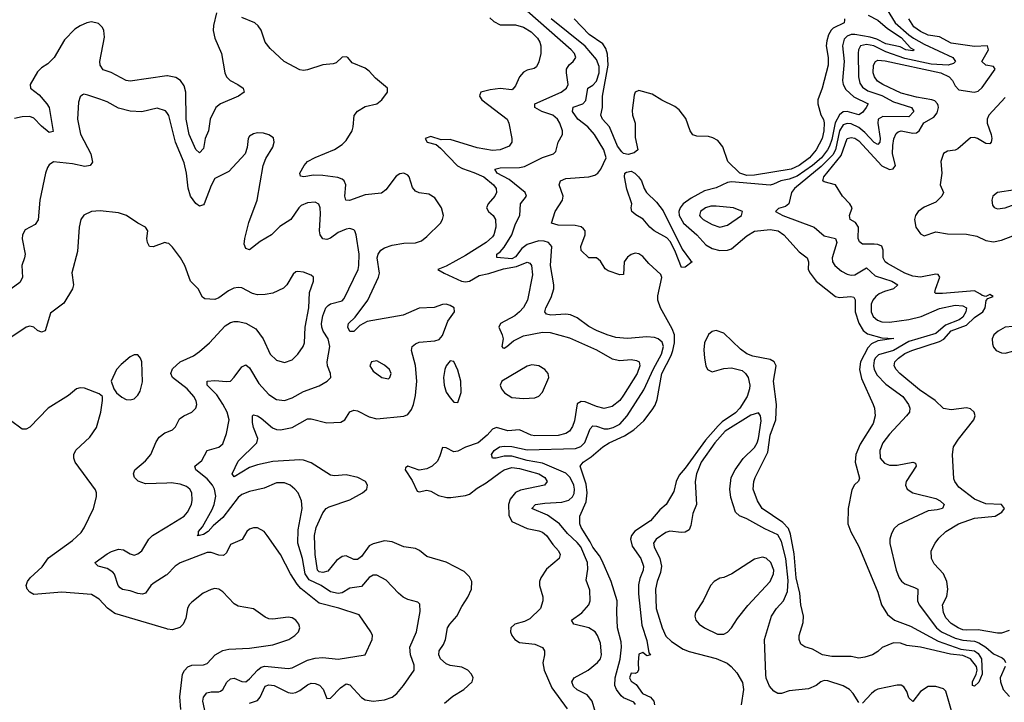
# Model space of a CAD drawing. Header units: inches. Extents: x 1694797 to 1849917, y 907313 to 1017959.
# Tile 501 of 656: x 1789237 to 1794345, y 985444 to 988986. Entities that reach past the tile are written whole.
import ezdxf

# ---------------------------------------------------------------- set-up
doc = ezdxf.new("R2010")
doc.units = ezdxf.units.IN
doc.header["$MEASUREMENT"] = 0
doc.layers.add('B7988', color=7, linetype='Continuous')
doc.layers.add('B7998', color=7, linetype='Continuous')

msp = doc.modelspace()

# ---------------------------------------------------------------- linework, layer by layer
at = {"layer": 'B7988', "color": 5}
for points, elevation in [([(1790000, 988694.9), (1789810, 988666.8), (1789790, 988670.6), (1789711.5, 988711.5), (1789670, 988726.3), (1789654.6, 988750), (1789653.3, 988770), (1789676.1, 988896.1), (1789674, 988930), (1789666.5, 988946.5), (1789645.9, 988965.9), (1789610, 988975), (1789584.4, 988970), (1789550, 988955), (1789523.7, 988936.3), (1789470, 988880.9), (1789415.2, 988790), (1789382.2, 988757.8), (1789350, 988737.2), (1789330, 988715.6), (1789290.8, 988650), (1789292.3, 988630), (1789337.1, 988597.1), (1789378, 988550), (1789389.6, 988530), (1789410, 988405.2), (1789390, 988401.4), (1789350, 988433), (1789310, 988475.9), (1789290, 988484), (1789250, 988482.5), (1789210, 988473.3)], 620), ([(1790000, 988503.9), (1789993.4, 988513.4), (1789950, 988526.4), (1789870, 988507.6), (1789810, 988511.4), (1789750, 988527.2), (1789690, 988559.3), (1789653.3, 988573.3), (1789590, 988594.8), (1789570, 988599.6), (1789562.9, 988597.1), (1789550, 988585.2), (1789542, 988558), (1789536.9, 988470), (1789551.8, 988391.8), (1789606.4, 988290), (1789613.8, 988246.2), (1789602, 988230), (1789575, 988224.9), (1789510, 988237.4), (1789412.2, 988247.8), (1789390, 988232.7), (1789381.1, 988218.9), (1789370, 988189), (1789340.9, 988050), (1789332.9, 987947.1), (1789316.3, 987923.7), (1789265.2, 987894.8), (1789252.1, 987870), (1789250.2, 987849.8), (1789264.6, 987770), (1789262.4, 987750), (1789247.2, 987710), (1789252.2, 987647.8), (1789238.2, 987621.8), (1789193, 987590)], 640), ([(1790000, 987827.2), (1789990, 987829.2), (1789930, 987807), (1789910, 987809.3), (1789899.3, 987830), (1789896, 987850), (1789902, 987890), (1789889.4, 987909.4), (1789850, 987929.5), (1789790.7, 987970.7), (1789750, 987984.7), (1789654.5, 987994.5), (1789610, 987991.2), (1789570, 987971.6), (1789554.9, 987950), (1789544.9, 987910), (1789536.7, 987783.3), (1789507.1, 987672.9), (1789515.5, 987610), (1789511.3, 987590), (1789465.1, 987514.9), (1789397, 987463), (1789368.3, 987371.7), (1789350, 987365.1), (1789330, 987373.6), (1789310, 987391.1), (1789290, 987395.1), (1789270, 987391.2), (1789170, 987323.1)], 660), ([(1790000, 985824.9), (1789730, 985905.3), (1789691.7, 985931.7), (1789650, 985978.2), (1789610, 986003.7), (1789454.9, 986014.9), (1789310, 986003.5), (1789290, 986014.8), (1789275.6, 986030), (1789269.8, 986050), (1789277.2, 986070), (1789291.9, 986090), (1789354.1, 986145.9), (1789386, 986194), (1789510, 986284), (1789555.5, 986324.5), (1789571.4, 986348.6), (1789620.4, 986450), (1789635.6, 986510), (1789635.6, 986530), (1789630, 986546), (1789525.1, 986690), (1789517.6, 986710), (1789517.6, 986730), (1789527.3, 986752.7), (1789600.5, 986819.5), (1789635.4, 986870), (1789658.7, 986950), (1789667.3, 987010), (1789666, 987030), (1789650, 987043.7), (1789573.7, 987073.7), (1789550, 987075.8), (1789531, 987070), (1789490, 987035.6), (1789384, 986970), (1789290, 986872.3), (1789270, 986860.9), (1789250, 986860.9), (1789190, 986906.6)], 680), ([(1790000, 986581.5), (1789890, 986578), (1789852.1, 986592.1), (1789832.8, 986610), (1789827.8, 986630), (1789835.1, 986650), (1789890, 986697.3), (1789917.6, 986730), (1789944.5, 986795.5), (1789960, 986820), (1789990, 986842.4), (1790000, 986846.4)], 660), ([(1790000, 986105.8), (1789997.1, 986102.9), (1789930, 986061), (1789917.5, 986050), (1789890.1, 986009.9), (1789874.5, 986005.5), (1789850, 986008.1), (1789810, 986022.4), (1789770, 986029.8), (1789757.6, 986037.6), (1789747.4, 986050), (1789728.9, 986108.9), (1789719.4, 986119.4), (1789690, 986137.8), (1789644, 986150), (1789630, 986164), (1789628, 986170), (1789690, 986214.2), (1789713, 986227), (1789750, 986238.8), (1789775.2, 986235.2), (1789810, 986214), (1789830, 986207.2), (1789850, 986213.8), (1789870, 986230.3), (1789907.1, 986290), (1789926, 986310), (1790000, 986354.9)], 660)]:
    msp.add_lwpolyline(points, dxfattribs=dict(at, elevation=elevation))
at = {"layer": 'B7988', "color": 5, "elevation": 680}
msp.add_lwpolyline([(1789850, 987247.3), (1789830, 987246.3), (1789810, 987236), (1789762.5, 987197.4), (1789739.6, 987170), (1789710.7, 987110), (1789724.7, 987070), (1789738.8, 987050), (1789766.7, 987026.7), (1789790, 987015.5), (1789810, 987012.7), (1789830, 987019.3), (1789850, 987038), (1789861.6, 987058.4), (1789873.4, 987106.6), (1789870.8, 987210.8), (1789864.2, 987230)], close=True, dxfattribs=at)
at = {"layer": 'B7998', "color": 5}
for points, elevation in [([(1790257.4, 989022.6), (1790243.1, 988956.9), (1790241.5, 988930), (1790249.5, 988890), (1790283.6, 988810), (1790301, 988710), (1790309.3, 988690), (1790328.1, 988670), (1790368.8, 988650), (1790395.8, 988630), (1790400.9, 988610), (1790372.7, 988590), (1790279, 988550), (1790254, 988530), (1790225.5, 988470), (1790216.2, 988410), (1790199.5, 988370), (1790190, 988317), (1790170, 988295.6), (1790150, 988312.3), (1790117, 988390), (1790099.9, 988470), (1790099.6, 988610), (1790090, 988643.1), (1790070.5, 988670.5), (1790046.2, 988686.2), (1790004.4, 988695.6), (1790000, 988694.9)], 620), ([(1792224.9, 985390), (1792207.1, 985450), (1792181.8, 985481.8), (1792130, 985508.1), (1792110, 985525.5), (1792101.3, 985550), (1792113.3, 985570), (1792186.2, 985610), (1792234.2, 985650), (1792250.5, 985670), (1792255.6, 985690), (1792249.9, 985750), (1792235.6, 985790), (1792222.2, 985810), (1792190, 985830.5), (1792112, 985850), (1792100.5, 985870), (1792152.6, 985907.4), (1792189.8, 985950), (1792197.3, 985970), (1792195.1, 986024.9), (1792176.7, 986076.7), (1792185.3, 986134.7), (1792182.3, 986170), (1792147.7, 986250), (1792130, 986272.6), (1792079.4, 986319.4), (1792037.3, 986370), (1791975.6, 986415.6), (1791894.3, 986450), (1791912.3, 986470), (1791962.3, 986477.7), (1792050, 986481.5), (1792086.7, 986493.3), (1792105.2, 986510), (1792113.4, 986526.6), (1792116.2, 986550), (1792112.6, 986570), (1792092.6, 986610), (1792070, 986633.6), (1791950, 986684.1), (1791870, 986699.1), (1791790, 986721.4), (1791750, 986720.3), (1791709.8, 986709.8), (1791690, 986709.8), (1791684, 986730), (1791698.4, 986750), (1791726.4, 986770), (1791750, 986773.2), (1791790, 986771), (1791870, 986753.6), (1792119.8, 986760.2), (1792148.2, 986771.8), (1792168.5, 986791.5), (1792196.9, 986863.1), (1792210, 986878.4), (1792230, 986876.4), (1792270, 986862.4), (1792290, 986862.6), (1792316.8, 986870), (1792350, 986887.4), (1792388.1, 986930), (1792475.5, 987064.5), (1792525.4, 987174.6), (1792567.1, 987250), (1792576.6, 987290), (1792570, 987313), (1792550, 987329.2), (1792530, 987337.6), (1792490, 987339.5), (1792390, 987331.2), (1792330, 987337.4), (1792284.2, 987350), (1792230, 987372.4), (1792190, 987394), (1792130, 987438.3), (1792095.3, 987455.3), (1792070, 987457.9), (1791992.3, 987452.3), (1791970, 987458.4), (1791962, 987470), (1791966.8, 987490), (1791994.7, 987545.3), (1792008, 987590), (1792008.5, 987610), (1791991.1, 987710), (1791997.3, 987810), (1791981, 987830), (1791957.2, 987837.2), (1791930, 987838.1), (1791870, 987820.1), (1791841.3, 987798.7), (1791810, 987755.3), (1791790, 987745.7), (1791712.1, 987752.1), (1791712.2, 987770), (1791730, 987781.8), (1791750, 987806), (1791789.9, 987870), (1791810, 987926.2), (1791831.9, 987970), (1791835.5, 988030), (1791865.7, 988070), (1791859.1, 988090), (1791776.8, 988156.8), (1791714.6, 988190), (1791702, 988210), (1791730, 988218), (1791830, 988219.3), (1791855.8, 988224.2), (1791950, 988271.9), (1792006.6, 988290), (1792018, 988302), (1792031.1, 988350), (1792052.4, 988390), (1792052.9, 988410), (1792039.1, 988450), (1792027.1, 988470), (1792003.5, 988490), (1791946.6, 988510), (1791909.8, 988530), (1791909.8, 988550), (1792046.2, 988610), (1792074.5, 988630), (1792082.1, 988650), (1792073.3, 988710), (1792074.5, 988730), (1792087.2, 988752.8), (1792108.6, 988770), (1792122.2, 988790), (1792115.8, 988810), (1792097.7, 988830), (1791870, 989031.2)], 560), ([(1793737.4, 989037.4), (1793779.3, 988970), (1793850, 988908), (1793874, 988890), (1793930, 988860), (1794078.2, 988790), (1794091.6, 988770), (1794081.3, 988758.7), (1794054, 988750), (1793965.3, 988754.7), (1793830, 988785.3), (1793730, 988819.6), (1793668.9, 988851.1), (1793630, 988857.7), (1793599, 988850), (1793589.4, 988830.6), (1793587.8, 988812.2), (1793588.1, 988690), (1793596.4, 988656.4), (1793610, 988635.6), (1793637.3, 988617.3), (1793710, 988592.9), (1793770, 988559.5), (1793863.6, 988530), (1793876.3, 988510), (1793850, 988482.1), (1793715.8, 988484.2), (1793691.4, 988470), (1793689, 988450), (1793701, 988370), (1793699.3, 988350), (1793690, 988338), (1793670, 988349.1), (1793621.6, 988401.6), (1793590, 988426.9), (1793550, 988446.1), (1793530, 988448.3), (1793510, 988440.1), (1793490, 988408.8), (1793469.2, 988310.8), (1793455.5, 988284.5), (1793395.3, 988224.7), (1793257.2, 988110), (1793242, 988090), (1793227, 988030), (1793210, 988017.2), (1793174, 988006), (1793159.1, 987990), (1793196.5, 987970), (1793358.6, 987910), (1793410, 987865.1), (1793470.2, 987850), (1793476.6, 987830), (1793453.1, 987750), (1793454, 987730), (1793465.5, 987710), (1793501.4, 987681.4), (1793530, 987666), (1793550, 987661.1), (1793570, 987662.5), (1793630, 987698.6), (1793676.2, 987656.2), (1793761.8, 987630), (1793793.2, 987610), (1793770.3, 987590), (1793723.6, 987576.4), (1793696.7, 987563.3), (1793678.5, 987550), (1793662.6, 987530), (1793654.6, 987510), (1793654.9, 987470), (1793665.8, 987445.8), (1793687.2, 987427.2), (1793710, 987419), (1793750, 987415.8), (1793850, 987431.1), (1793913.6, 987446.4), (1794010, 987487.4), (1794090, 987503.9), (1794130, 987501), (1794148.6, 987490), (1794146.5, 987470), (1794130, 987442.9), (1794111.5, 987428.5), (1794039.5, 987400.5), (1793990, 987357), (1793850, 987316.9), (1793770, 987269.1), (1793692.5, 987247.5), (1793675, 987230), (1793670, 987217.2), (1793666.9, 987190), (1793670, 987172.7), (1793683.9, 987143.9), (1793730, 987095), (1793818.4, 987030), (1793848.6, 986990), (1793855.8, 986970), (1793852.7, 986950), (1793837.5, 986930), (1793750, 986835.6), (1793714.4, 986790), (1793699.5, 986750), (1793701.5, 986710), (1793724.6, 986684.6), (1793750, 986674.3), (1793790, 986674.2), (1793870, 986690.2), (1793884.1, 986684.1), (1793888.7, 986670), (1793835.9, 986590), (1793832.3, 986570), (1793842, 986550), (1793871.4, 986531.4), (1793990, 986501.4), (1794012.8, 986490), (1794033.7, 986470), (1794025.5, 986450), (1793997.7, 986442.3), (1793950, 986437.4), (1793795.4, 986364.6), (1793774.5, 986345.5), (1793759.5, 986320.5), (1793751.3, 986290), (1793751.4, 986268.6), (1793785, 986130), (1793800.5, 986090), (1793812.5, 986072.5), (1793830, 986058.3), (1793880.3, 986040.3), (1793896.5, 986030), (1793895.8, 985970), (1793903.4, 985950), (1793993.1, 985830), (1794018.8, 985810), (1794090, 985776), (1794130, 985766.2), (1794190, 985760.5), (1794212.5, 985752.5), (1794249.4, 985729.4), (1794290, 985694.9), (1794334.5, 985674.5), (1794345.3, 985665.3), (1794351.9, 985650)], 560), ([(1791440.3, 985439.7), (1791484, 985476), (1791540.5, 985510), (1791585.1, 985550), (1791589.6, 985570), (1791580.7, 985590), (1791561.6, 985610), (1791530, 985626.8), (1791470, 985635.3), (1791450, 985644), (1791420.8, 985670), (1791411.3, 985690), (1791413.2, 985710), (1791436.4, 985743.6), (1791446.3, 985770), (1791456.7, 985830), (1791468.5, 985850), (1791505.6, 985890), (1791530, 985941.7), (1791562.2, 985990), (1791581.2, 986030), (1791582, 986070), (1791570, 986095.1), (1791543.3, 986123.3), (1791450, 986171.1), (1791350, 986200.4), (1791311.7, 986231.8), (1791290, 986241.8), (1791230, 986250.8), (1791170, 986275.6), (1791130, 986281.2), (1791070, 986266.5), (1791050, 986256.5), (1791010, 986200.8), (1790990, 986184.9), (1790970, 986185), (1790930, 986204.2), (1790910, 986200.5), (1790880.1, 986179.9), (1790835.3, 986124.7), (1790810, 986117.2), (1790790, 986120.7), (1790781.2, 986130), (1790770.3, 986210), (1790766.3, 986310), (1790775.3, 986350), (1790810, 986427.6), (1790827.7, 986450), (1790841.7, 986458.3), (1790950, 986495.1), (1791016.1, 986530), (1791037.1, 986550), (1791041.6, 986570), (1791030.8, 986590), (1790991.2, 986610), (1790930, 986623.4), (1790870, 986618.8), (1790850, 986622.7), (1790750, 986686.2), (1790710, 986700.8), (1790690, 986702.7), (1790550, 986692.9), (1790470, 986675.7), (1790430, 986662.3), (1790350, 986613.6), (1790339.7, 986630), (1790370, 986695.9), (1790467.6, 986790), (1790472.8, 986812.8), (1790449.9, 986869.9), (1790444.6, 986895.4), (1790444, 986930), (1790450, 986935.6), (1790470, 986930.8), (1790490, 986917.7), (1790547.7, 986867.7), (1790570, 986859.3), (1790590, 986857.5), (1790650, 986870.1), (1790730, 986914.4), (1790750, 986914.4), (1790830, 986894.4), (1790903, 986897), (1790923.1, 986910), (1790950, 986950.3), (1790970, 986959.6), (1790990, 986956.9), (1791050, 986925.3), (1791090, 986915.1), (1791230, 986928.8), (1791250, 986936.9), (1791270, 986962.6), (1791279.3, 986990), (1791290, 987036.3), (1791298.1, 987110), (1791291, 987191), (1791268.9, 987270), (1791272.6, 987290), (1791290, 987304.4), (1791310, 987313), (1791390, 987320.3), (1791413.6, 987326.4), (1791430, 987346.8), (1791457.6, 987422.4), (1791492.4, 987470), (1791490.8, 987490), (1791470, 987503.2), (1791450, 987509.8), (1791430, 987508.9), (1791387.3, 987492.7), (1791310, 987489), (1791226.6, 987453.4), (1791040.5, 987419.5), (1791001, 987399), (1790970, 987368.1), (1790950, 987367.4), (1790939.8, 987390), (1790942.8, 987410), (1790977, 987443), (1791043.7, 987530), (1791098.5, 987650), (1791103.1, 987670), (1791091.5, 987750), (1791096.1, 987770), (1791109.9, 987790.1), (1791130, 987802.4), (1791170, 987815.7), (1791230, 987825.9), (1791290, 987828.3), (1791320.9, 987839.1), (1791350, 987860.2), (1791420.3, 987930), (1791431.3, 987950), (1791435.2, 987970), (1791426.2, 988010), (1791390, 988062), (1791360.5, 988080.5), (1791310, 988087), (1791290, 988096.1), (1791275.6, 988115.6), (1791257.6, 988170), (1791250, 988179.7), (1791230, 988189.7), (1791210, 988187.1), (1791190, 988173.5), (1791136.4, 988103.6), (1791113.4, 988086.6), (1791030, 988077.6), (1790948.1, 988048.1), (1790928.7, 988050), (1790923.4, 988070), (1790928.3, 988130), (1790920.8, 988150), (1790910, 988158.6), (1790887.1, 988167.1), (1790810, 988178.1), (1790761.5, 988178.5), (1790711.1, 988171.1), (1790694.5, 988174.5), (1790691.2, 988190), (1790713.5, 988230), (1790730.8, 988250), (1790770, 988271.9), (1790870, 988312.6), (1790910, 988339.1), (1790930, 988359.8), (1790961.7, 988410), (1790967.4, 988430), (1790971.6, 988488.4), (1790989.3, 988510.7), (1791030, 988535.5), (1791090, 988550.4), (1791115.1, 988570), (1791146, 988610), (1791146, 988630), (1791082.4, 988682.4), (1791050, 988719.5), (1791030, 988735.1), (1790962.7, 988762.7), (1790939, 988790), (1790930, 988794), (1790910, 988791.6), (1790878, 988762), (1790862.8, 988757.2), (1790810, 988751.8), (1790730, 988726.2), (1790710, 988723.2), (1790690, 988726.6), (1790608.9, 988770), (1790536.1, 988836.1), (1790509.9, 988870), (1790490, 988931.2), (1790474.6, 988954.6), (1790457.7, 988970), (1790390, 988997.4)], 620), ([(1791675.9, 988995.9), (1791696.1, 988976.1), (1791730, 988959.1), (1791810, 988958.8), (1791850, 988946.8), (1791890, 988923.2), (1791924.1, 988890), (1791935.4, 988870), (1791941.5, 988850), (1791940.9, 988810), (1791930, 988766.8), (1791917.8, 988742.2), (1791906.6, 988733.4), (1791870, 988724.7), (1791850, 988714), (1791830.4, 988689.6), (1791810, 988643.1), (1791794.8, 988625.2), (1791790, 988622.4), (1791730, 988628.3), (1791677.3, 988622.7), (1791629.4, 988610), (1791623.5, 988596.5), (1791622.4, 988590), (1791635.1, 988570), (1791765.4, 988470), (1791774.7, 988450), (1791790.8, 988370), (1791790.8, 988350), (1791776, 988330), (1791730, 988311.3), (1791690, 988307.6), (1791610, 988321.6), (1791470, 988363.9), (1791422.8, 988362.8), (1791370, 988380.6), (1791341.1, 988370), (1791351.8, 988350), (1791397.7, 988337.7), (1791419.9, 988319.9), (1791508.1, 988228.1), (1791533.9, 988213.9), (1791593.7, 988193.7), (1791644.9, 988170), (1791695.5, 988130), (1791709.2, 988110), (1791710.6, 988090), (1791701.8, 988070), (1791667.7, 988030), (1791659, 988010), (1791668.9, 987990), (1791692.7, 987970), (1791706, 987950), (1791707.3, 987910), (1791697.1, 987870), (1791690, 987859.3), (1791656.5, 987830), (1791550, 987761.8), (1791450, 987706.8), (1791405.6, 987690), (1791439.1, 987670), (1791529.9, 987630), (1791550, 987625.5), (1791570, 987629.2), (1791621, 987659), (1791671.1, 987668.9), (1791746.7, 987693.3), (1791814.7, 987705.3), (1791870, 987727.9), (1791882.9, 987722.9), (1791893.1, 987710), (1791898.3, 987661.7), (1791870.9, 987530), (1791850, 987491.8), (1791830.5, 987469.5), (1791805, 987450), (1791731.3, 987410), (1791722, 987390), (1791740.7, 987350), (1791744.5, 987330), (1791737.7, 987290), (1791744, 987284), (1791750, 987282), (1791764.2, 987290), (1791799.7, 987320.2), (1791850, 987345.9), (1791950, 987363.9), (1791990, 987363.2), (1792090, 987335.4), (1792230, 987272.2), (1792310, 987225.8), (1792350, 987217.9), (1792410, 987222.1), (1792437.8, 987217.8), (1792450.8, 987210), (1792455, 987190), (1792440.4, 987150), (1792370, 987037.1), (1792350, 987009.5), (1792310, 986978.2), (1792270, 986968), (1792230, 986978), (1792170, 987002.7), (1792150, 987005.4), (1792130, 986992.7), (1792115.2, 986904.8), (1792105.6, 986874.4), (1792089, 986851), (1792070, 986839.5), (1792030, 986828), (1791910, 986825.9), (1791890, 986830.1), (1791830, 986857.5), (1791770, 986852.8), (1791710, 986869), (1791690, 986861.7), (1791662.6, 986830), (1791615.8, 986790), (1791550, 986767.1), (1791510, 986746.4), (1791490, 986743), (1791450, 986763.8), (1791430, 986766), (1791417.4, 986722.6), (1791404.3, 986695.7), (1791376.8, 986670), (1791350, 986654.8), (1791310, 986648.9), (1791250, 986669), (1791238.9, 986661.1), (1791237.3, 986650), (1791274, 986594), (1791298.6, 986538.6), (1791310, 986536.1), (1791350, 986544.5), (1791370, 986538.7), (1791410, 986516.4), (1791453.3, 986506.7), (1791474.3, 986505.7), (1791550, 986516.3), (1791570, 986524.1), (1791610, 986554.8), (1791657.7, 986582.3), (1791730, 986637.1), (1791751.3, 986650), (1791790, 986662.5), (1791830, 986657.6), (1791929.7, 986630), (1791960.8, 986610), (1791974.2, 986590), (1791959.6, 986570), (1791835.1, 986544.9), (1791810, 986533.1), (1791781.8, 986498.2), (1791772.4, 986470), (1791775.5, 986415.5), (1791790, 986382.4), (1791870, 986345.5), (1791930, 986334.3), (1791950, 986326), (1791970.6, 986310), (1792003.2, 986263.2), (1792033.1, 986230), (1792041, 986210), (1792035.4, 986190), (1791970, 986133.8), (1791940.3, 986090), (1791934.2, 986070), (1791934.2, 986050), (1791951.5, 985991.5), (1791951.8, 985970), (1791939.8, 985930), (1791884, 985876), (1791856.6, 985863.4), (1791805.4, 985850), (1791785.5, 985830), (1791784, 985810), (1791790.8, 985790), (1791805.6, 985770), (1791830, 985753.8), (1791910, 985745.5), (1791948.7, 985728.7), (1791959.7, 985710), (1791960.4, 985690), (1791951.7, 985648.3), (1791957.7, 985610), (1791998.2, 985518.2), (1792076.9, 985410)], 580), ([(1792431.9, 985431.9), (1792423.8, 985443.8), (1792370, 985466), (1792357, 985477), (1792332.8, 985510), (1792324.2, 985530), (1792325.6, 985570), (1792353.1, 985666.9), (1792358.8, 985730), (1792357, 985757), (1792339.2, 985830), (1792334.6, 985910), (1792337.3, 985970), (1792305.3, 986070), (1792258.6, 986178.6), (1792244.6, 986204.6), (1792210, 986249.1), (1792197.1, 986277.1), (1792149.2, 986350), (1792142.5, 986370), (1792143.1, 986410), (1792175.4, 986484.6), (1792181.6, 986530), (1792175.6, 986575.6), (1792144.2, 986670), (1792160.4, 986690), (1792201.8, 986718.2), (1792262.6, 986770), (1792295.1, 986790), (1792374.3, 986825.7), (1792422.4, 986857.6), (1792475, 986905), (1792518.9, 986961.1), (1792534.1, 986985.9), (1792544.6, 987015.4), (1792567.8, 987150), (1792616.7, 987243.3), (1792626.2, 987270), (1792634.8, 987310), (1792634.5, 987350), (1792622.6, 987382.6), (1792562.2, 987490), (1792547.8, 987530), (1792547.3, 987552.7), (1792568.1, 987648.1), (1792563.9, 987663.9), (1792501.4, 987721.4), (1792470, 987758), (1792450, 987770.9), (1792430, 987773.8), (1792410, 987767.4), (1792390, 987754), (1792373.8, 987730), (1792370, 987664), (1792350, 987662), (1792290, 987682.7), (1792274.1, 987694.1), (1792250, 987732.3), (1792230, 987749.6), (1792190, 987749.6), (1792150, 987787.8), (1792148.9, 987810), (1792170.8, 987870), (1792170.8, 987890), (1792161.4, 987901.4), (1792150.4, 987910.4), (1792118.6, 987918.6), (1792030, 987920.2), (1791995.6, 987930), (1792015.7, 987990), (1792052.7, 988050), (1792056.2, 988070), (1792036.4, 988130), (1792042, 988150), (1792070, 988162), (1792190, 988170.1), (1792220.4, 988179.6), (1792237.3, 988190), (1792252.2, 988210), (1792280.4, 988270), (1792267.3, 988310), (1792219.9, 988390), (1792185, 988430), (1792133.5, 988470), (1792105.5, 988510), (1792108.1, 988531.9), (1792158.5, 988550), (1792174, 988566), (1792184.5, 988630), (1792210, 988646.1), (1792230, 988666.7), (1792243, 988710), (1792244, 988744), (1792230, 988779.3), (1792170, 988848.1), (1791995.1, 988990)], 540), ([(1793515.6, 988990), (1793515.6, 988984.4), (1793514, 988970), (1793458.2, 988941.8), (1793447.7, 988932.3), (1793433, 988907), (1793424, 988876), (1793421.7, 988850), (1793432, 988790), (1793431.6, 988750), (1793400.3, 988630), (1793378.7, 988570), (1793378.7, 988550), (1793393.1, 988493.1), (1793407.9, 988467.9), (1793411.2, 988451.2), (1793409.5, 988410), (1793399.9, 988370), (1793369.1, 988310), (1793335.5, 988270), (1793280.4, 988230), (1793239.7, 988210), (1793050, 988178.5), (1793010, 988178.3), (1792972.9, 988190), (1792911.6, 988250), (1792885.6, 988325.6), (1792858.7, 988358.7), (1792833.3, 988373.4), (1792810, 988380.4), (1792750, 988382.3), (1792730, 988388.5), (1792716, 988410), (1792693.6, 988473.6), (1792658.9, 988518.9), (1792636.4, 988536.4), (1792568.1, 988568.1), (1792519.1, 988599.1), (1792450, 988619.6), (1792430.4, 988609.6), (1792424.8, 988595.2), (1792414.4, 988514.4), (1792416.3, 988490), (1792430.6, 988450), (1792430, 988374), (1792443.2, 988310), (1792424.8, 988295.2), (1792393.6, 988286.4), (1792370, 988291.9), (1792360.3, 988300.3), (1792338.5, 988330), (1792297.1, 988430), (1792261.2, 988470), (1792251.6, 988490), (1792261.2, 988530), (1792260.7, 988590), (1792289.5, 988750), (1792287.1, 988807.1), (1792277.5, 988837.5), (1792261.7, 988861.7), (1792192.2, 988910), (1792113.3, 988990)], 520), ([(1793638.6, 989010), (1793690, 988983.8), (1793739.8, 988939.8), (1793810, 988893.5), (1793859.5, 988839.5), (1793877.5, 988830), (1793870, 988824.3), (1793834, 988830), (1793805.2, 988845.2), (1793730, 988861.2), (1793684.7, 988884.7), (1793650, 988895.8), (1793570, 988910), (1793550, 988909.3), (1793530, 988901.3), (1793514.5, 988885.5), (1793506.6, 988850), (1793515, 988770), (1793505.5, 988670), (1793508.9, 988650), (1793523.8, 988623.8), (1793565.4, 988585.4), (1793638.3, 988550), (1793629.4, 988530), (1793610, 988505.3), (1793590, 988492), (1793530, 988509.9), (1793510, 988507.6), (1793490, 988492.4), (1793468.5, 988451.5), (1793450, 988364.1), (1793438.2, 988330), (1793428.8, 988310), (1793396.6, 988270), (1793349.8, 988230), (1793270, 988174), (1793230, 988159.3), (1793185.4, 988150), (1793147.5, 988132.5), (1793130, 988127.7), (1792930, 988144.3), (1792910, 988141.5), (1792850, 988113.7), (1792790, 988098.4), (1792720.3, 988059.7), (1792679.9, 988030), (1792662.9, 988010), (1792657.3, 987990), (1792659.3, 987970), (1792680.4, 987930), (1792750.1, 987870), (1792797.4, 987817.4), (1792830, 987798.6), (1792868.6, 987788.6), (1792910, 987790.5), (1792930, 987797.6), (1793010, 987865), (1793050, 987888.4), (1793130, 987897.1), (1793171.7, 987890), (1793201.5, 987870), (1793281.8, 987781.8), (1793322.3, 987750), (1793330.1, 987730.1), (1793327.9, 987690), (1793337.3, 987670), (1793369.2, 987629.2), (1793470, 987548.9), (1793490, 987545), (1793549.3, 987549.3), (1793565.5, 987545.5), (1793572.1, 987532.1), (1793570.9, 987470), (1793590.6, 987410.6), (1793613.1, 987373.1), (1793636.3, 987356.3), (1793710, 987335.2), (1793772, 987332), (1793690, 987320.3), (1793655.7, 987304.3), (1793636.7, 987283.2), (1793598.5, 987210), (1793594.9, 987170), (1793603.7, 987123.7), (1793665.4, 986990), (1793672.1, 986970), (1793675, 986930), (1793665.6, 986890), (1793597.5, 986782.5), (1793574.6, 986730), (1793571.3, 986690), (1793593.3, 986606.7), (1793588.4, 986591.6), (1793567.7, 986572.3), (1793554, 986546), (1793534.9, 986450), (1793533.8, 986370), (1793548.5, 986328.5), (1793590, 986252.4), (1793690, 986016), (1793708.7, 985948.7), (1793738.7, 985898.7), (1793776.3, 985870), (1793858.4, 985838.4), (1794001.7, 985761.7), (1794119.2, 985719.2), (1794190, 985710.7), (1794210, 985696.8), (1794227.8, 985670), (1794230.7, 985590), (1794212.7, 985547.3), (1794190, 985527.2), (1794181.2, 985530), (1794181.2, 985550), (1794199.2, 985590), (1794203.9, 985610), (1794201.7, 985630), (1794169.2, 985669.2), (1794130, 985686.8), (1794067.1, 985692.9), (1793910.2, 985729.8), (1793839.1, 985739.1), (1793806, 985750), (1793770, 985751.8), (1793711.1, 985728.9), (1793690, 985708), (1793662, 985690), (1793622.5, 985677.5), (1793590, 985672.7), (1793550, 985681.2), (1793450, 985680.5), (1793402.7, 985690), (1793350, 985719.6), (1793310, 985732), (1793290, 985745.6), (1793280.4, 985770), (1793281.5, 985790), (1793301.7, 985858.3), (1793303.1, 985890), (1793290.3, 985950), (1793284.9, 986010), (1793265.7, 986090), (1793254.4, 986214.4), (1793236.8, 986316.8), (1793225.3, 986345.3), (1793197.1, 986377.1), (1793089.8, 986450), (1793064.2, 986490), (1793041.7, 986550), (1793045, 986590), (1793052.8, 986610), (1793118.9, 986741.1), (1793130.8, 986830), (1793160.4, 986910), (1793163.5, 986990), (1793147.5, 987110), (1793162.5, 987190), (1793151.4, 987210), (1793130, 987223.2), (1793040.5, 987240.5), (1793010, 987252.8), (1792977.1, 987277.1), (1792890, 987358.8), (1792850, 987373.1), (1792830, 987368.7), (1792810, 987352), (1792789.6, 987310), (1792786.4, 987273.6), (1792789.3, 987230), (1792796.6, 987190), (1792805.5, 987170), (1792830, 987158), (1792890, 987175.5), (1792930, 987179.3), (1792984.9, 987164.9), (1793002.9, 987150), (1793015.8, 987130), (1793024.9, 987090), (1793023.1, 987070), (1793011.2, 987030), (1792972.6, 986970), (1792950, 986946.7), (1792881.3, 986898.7), (1792861.1, 986878.9), (1792795.9, 986804.1), (1792690, 986658.1), (1792658.4, 986621.6), (1792642.4, 986590), (1792630, 986537.6), (1792590.2, 986470), (1792558.1, 986441.9), (1792510, 986384.7), (1792427.6, 986332.4), (1792410.6, 986310), (1792405.9, 986290), (1792414.5, 986254.5), (1792459.7, 986190), (1792473.4, 986150), (1792472.2, 986130), (1792454.1, 986085.9), (1792447, 986053), (1792447.2, 986007.2), (1792464.2, 985844.2), (1792490, 985764.7), (1792500.7, 985700.7), (1792510.4, 985689.6), (1792490, 985684), (1792470, 985702), (1792450, 985692.7), (1792444.9, 985650), (1792446.8, 985610), (1792441, 985599), (1792430, 985593.2), (1792410, 985594.5), (1792400.3, 985570), (1792410, 985553.4), (1792435.6, 985535.6), (1792468.2, 985490), (1792510.4, 985470), (1792526.4, 985450), (1792531, 985430)], 540), ([(1794370, 985815.6), (1794330, 985801.9), (1794310, 985801.9), (1794210, 985819.8), (1794150, 985817.2), (1794130, 985820.5), (1794105.4, 985830), (1794070, 985853), (1794042.6, 985882.6), (1794029.1, 985910), (1794025, 985950), (1794046.8, 985993.2), (1794052.5, 986030), (1794046.4, 986070), (1794030.1, 986110), (1793981.5, 986161.5), (1793966.9, 986190), (1793965.8, 986230), (1793986, 986270), (1794005.2, 986294.8), (1794042.4, 986330), (1794106.9, 986370), (1794190, 986399.1), (1794298, 986410), (1794333.1, 986430), (1794347, 986450), (1794330.1, 986470.1), (1794250, 986473), (1794190, 986497.9), (1794110, 986559.7), (1794088.4, 986590), (1794083.8, 986603.8), (1794076.8, 986730), (1794082.3, 986770), (1794107.7, 986810), (1794188.1, 986910), (1794193.5, 986930), (1794188.4, 986950), (1794170, 986967), (1794150, 986972.5), (1794070, 986961.4), (1794030, 986969.2), (1793986.2, 987010), (1793906.1, 987066.1), (1793804.1, 987150), (1793783.7, 987170), (1793773.4, 987190), (1793777.4, 987210), (1793795.9, 987230), (1793830, 987254.1), (1793865, 987270), (1794010, 987315.4), (1794031.3, 987328.7), (1794069.1, 987370.9), (1794150, 987400.1), (1794190, 987440.8), (1794234.2, 987470), (1794245.5, 987490), (1794251.9, 987528.1), (1794260.3, 987539.7), (1794286.8, 987550), (1794270, 987559.3), (1794250, 987550.3), (1794230, 987554), (1794222.5, 987562.5), (1794190, 987579.4), (1794024.4, 987564.4), (1793990, 987565.5), (1793984.6, 987570), (1793988.2, 987588.2), (1794011.4, 987650), (1794003, 987663), (1793990, 987665.4), (1793910, 987650.1), (1793870, 987655.4), (1793830, 987670.5), (1793740.2, 987720.2), (1793727.4, 987730), (1793716.8, 987750), (1793717.7, 987790), (1793710.1, 987810.1), (1793690, 987819), (1793670, 987821.5), (1793610, 987820.6), (1793593.6, 987833.6), (1793587.8, 987850), (1793589, 987910), (1793573.7, 987933.7), (1793546, 987950), (1793541.5, 987970), (1793555.5, 988010), (1793544.7, 988030), (1793505.9, 988070), (1793469.6, 988129.6), (1793410, 988144.2), (1793403.6, 988150), (1793409.5, 988170), (1793498.8, 988281.2), (1793530, 988368.9), (1793550, 988375.6), (1793570, 988371.2), (1793590, 988357.2), (1793710, 988227), (1793750, 988209.2), (1793768.4, 988211.6), (1793780.1, 988230), (1793766.1, 988290), (1793767.2, 988332.8), (1793771.9, 988368.1), (1793783.8, 988396.2), (1793794.9, 988405.1), (1793810, 988408.7), (1793870, 988396.5), (1793890, 988398.9), (1793903.8, 988410), (1793928.5, 988451.5), (1793980.2, 988479.8), (1793997.2, 988502.8), (1794003.4, 988530), (1794001.5, 988541.5), (1793999.5, 988550), (1793984.3, 988564.3), (1793970, 988570.7), (1793890, 988583.9), (1793810, 988605.5), (1793714.4, 988650), (1793688, 988668), (1793671.6, 988690), (1793665.3, 988710), (1793666.4, 988750), (1793676.9, 988770), (1793690, 988776.6), (1793726.7, 988773.3), (1794015.7, 988710), (1794058.8, 988690), (1794076.1, 988670), (1794090, 988642.7), (1794110, 988622.2), (1794189.2, 988609.3), (1794210, 988615.8), (1794230, 988634), (1794297.5, 988730), (1794290, 988742.6), (1794250, 988750.2), (1794229.4, 988769.4), (1794262.7, 988830), (1794257.6, 988850), (1794190, 988847.9), (1794070, 988864.9), (1794010, 988897.8), (1793950, 988906.7), (1793910, 988925.7), (1793876.6, 988950), (1793849.2, 988990)], 580), ([(1794350, 988583.1), (1794265.1, 988490), (1794257.3, 988470), (1794256.4, 988450), (1794277.9, 988390), (1794280.1, 988370), (1794276.8, 988350), (1794270, 988341.1), (1794250, 988343.9), (1794207, 988370), (1794190, 988374.3), (1794170, 988372.3), (1794103.7, 988316.3), (1794090, 988308.4), (1794050, 988303.5), (1794030, 988291), (1794015.6, 988250), (1794021.3, 988190), (1794012.6, 988130), (1794030.4, 988090), (1794020.7, 988070), (1793990, 988039.8), (1793930, 988013.8), (1793898.9, 987990), (1793884.6, 987970), (1793880.1, 987950), (1793887.1, 987910), (1793910, 987874.6), (1793930, 987864.7), (1793990, 987885.7), (1794050, 987875.6), (1794150, 987873.2), (1794202.1, 987862.1), (1794250, 987840.2), (1794290, 987833.7), (1794330, 987842), (1794390, 987864)], 620), ([(1790430, 985439.1), (1790470, 985453.6), (1790485, 985470), (1790510, 985526.7), (1790530, 985534.7), (1790556.5, 985530), (1790630, 985494.2), (1790650, 985491.3), (1790670, 985494.7), (1790690, 985504.6), (1790730, 985534.8), (1790750, 985542.3), (1790770, 985541.9), (1790792.4, 985532.4), (1790811.8, 985511.8), (1790830, 985462.6), (1790850, 985465.8), (1790900.6, 985519.4), (1790930, 985539.7), (1790950, 985534.5), (1791010, 985469.2), (1791030, 985457.2), (1791070, 985449.4), (1791130, 985456.8), (1791169.6, 985470), (1791194, 985490), (1791229, 985531), (1791282.7, 985610), (1791283.7, 985636.3), (1791264.7, 985690), (1791261.3, 985730), (1791295.9, 985810), (1791315.2, 985915.2), (1791313.3, 985953.3), (1791302.9, 985962.9), (1791250, 985977.2), (1791227.3, 985990), (1791202.4, 986010), (1791137.6, 986077.6), (1791090, 986102.6), (1791070, 986103.2), (1791050, 986091.6), (1791010, 986044.5), (1790950, 986036), (1790910, 986011.5), (1790890, 986008.1), (1790850, 986017.7), (1790800.5, 986050), (1790738.9, 986078.9), (1790718.2, 986110), (1790705, 986190), (1790679.2, 986270), (1790681.1, 986338.9), (1790703.2, 986450), (1790698.5, 986490), (1790681.7, 986530), (1790665.1, 986550), (1790639.6, 986570), (1790610, 986582.2), (1790570, 986583.1), (1790505.3, 986554.7), (1790430, 986537.4), (1790390, 986522.3), (1790370, 986505.8), (1790290, 986402.4), (1790240.2, 986359.8), (1790214.9, 986330), (1790190, 986314.7), (1790170, 986308.7), (1790158, 986310), (1790164.7, 986315.3), (1790164.2, 986330), (1790184.9, 986355.1), (1790235.3, 986444.7), (1790246.2, 986470), (1790253.7, 986513.7), (1790247.9, 986550), (1790237.5, 986570), (1790210, 986603.4), (1790150.9, 986650), (1790145.6, 986670), (1790181.1, 986698.9), (1790209.9, 986750.1), (1790270, 986767), (1790290, 986785.7), (1790310, 986839.1), (1790324.2, 986910), (1790312.6, 986950), (1790290.7, 986990.7), (1790259.1, 987039.1), (1790209.2, 987090), (1790209.8, 987110), (1790250, 987114.1), (1790310, 987108.3), (1790330, 987111), (1790350, 987130.2), (1790390, 987184.4), (1790410, 987194.9), (1790430, 987179), (1790478.3, 987098.3), (1790530, 987040.3), (1790570, 987015.8), (1790610, 987009.2), (1790650, 987023.2), (1790710, 987056.9), (1790790, 987086.7), (1790832, 987110), (1790851.8, 987130), (1790849.6, 987150), (1790833.5, 987190), (1790831.7, 987210), (1790846.6, 987290), (1790836.5, 987330), (1790811.1, 987370), (1790803.9, 987390), (1790802.6, 987410), (1790810.4, 987450), (1790826, 987490), (1790837.4, 987502.6), (1790850, 987511.4), (1790910, 987527.5), (1790920.6, 987539.4), (1790992.2, 987690), (1790997.3, 987710), (1790997.6, 987770), (1790983.1, 987870), (1790976.3, 987890), (1790970, 987896.3), (1790950, 987902.3), (1790930, 987899.3), (1790890, 987882.2), (1790850, 987852.7), (1790830, 987845.3), (1790810, 987848.7), (1790795.9, 987870), (1790792, 987890), (1790798.3, 987978.3), (1790796.5, 988010), (1790788.7, 988028.7), (1790770, 988038.5), (1790730, 988036.1), (1790698, 988022), (1790684.4, 988010), (1790644, 987950), (1790586.2, 987913.8), (1790542.8, 987870), (1790484.4, 987835.6), (1790430, 987791.6), (1790410, 987798), (1790402, 987822), (1790404.4, 987850), (1790425.6, 987934.4), (1790469.7, 988050), (1790500.5, 988230), (1790514.5, 988265.5), (1790550, 988324), (1790557.6, 988350), (1790553, 988373), (1790530, 988389.5), (1790502.4, 988397.6), (1790470, 988399.5), (1790450, 988394.5), (1790430, 988381.2), (1790423, 988370), (1790416.4, 988323.6), (1790406, 988290), (1790321.8, 988198.2), (1790250, 988162.9), (1790230, 988125.6), (1790193.7, 988030), (1790190, 988024.7), (1790170, 988018), (1790150, 988032.4), (1790123.6, 988070), (1790111.1, 988111.1), (1790101.9, 988190), (1790090, 988243.5), (1790045.2, 988350), (1790010, 988489.5), (1790000, 988503.9)], 640), ([(1790000, 986846.4), (1790030, 986858.4), (1790045.9, 986874.1), (1790066, 986914), (1790088.9, 986931.1), (1790129.4, 986950), (1790150, 986971), (1790155.1, 986990), (1790152.6, 987007.4), (1790141, 987030), (1790106, 987070), (1790029.8, 987130), (1790021.6, 987150), (1790030, 987173.8), (1790069.4, 987210.6), (1790137.8, 987242.2), (1790170, 987263.7), (1790221.6, 987310), (1790302.4, 987397.6), (1790330, 987414), (1790350, 987419.5), (1790370, 987420.3), (1790410, 987411.5), (1790462.4, 987382.4), (1790500.6, 987330), (1790536.1, 987250), (1790570, 987218.5), (1790610, 987207.3), (1790650, 987220.2), (1790679.8, 987250), (1790707.2, 987290), (1790715.4, 987310), (1790718.7, 987390), (1790737.1, 987490), (1790740.6, 987570), (1790762, 987630), (1790760.7, 987650), (1790750, 987660.7), (1790710, 987676.3), (1790680.7, 987679.3), (1790670, 987677), (1790654.9, 987665.1), (1790623.1, 987610), (1790606.4, 987593.6), (1790550, 987567.7), (1790510, 987559.5), (1790470, 987558.9), (1790445.4, 987565.4), (1790390, 987593.8), (1790370, 987596.4), (1790347.3, 987592.7), (1790320.2, 987579.8), (1790270, 987542), (1790250, 987534), (1790197.2, 987537.2), (1790185.6, 987545.6), (1790162.7, 987590), (1790122.7, 987630), (1790094.5, 987710), (1790071.1, 987751.1), (1790030, 987806), (1790010, 987825.2), (1790000, 987827.2)], 660), ([(1793590, 985443), (1793561.1, 985490), (1793541.8, 985510), (1793510, 985529.2), (1793430, 985555.2), (1793410, 985556.2), (1793393, 985550), (1793369.4, 985530.6), (1793330, 985513.3), (1793230, 985503), (1793190, 985489.6), (1793170, 985489.6), (1793150, 985500.9), (1793127.1, 985527.1), (1793110, 985569), (1793107.6, 985587.6), (1793101, 985770), (1793137.3, 985890), (1793164.2, 985930), (1793199.9, 985970), (1793220.9, 986019.1), (1793223.9, 986076.1), (1793211.1, 986190), (1793190, 986278), (1793170, 986313), (1793103.7, 986343.7), (1793010, 986395.9), (1792971, 986411), (1792950, 986429.7), (1792926.5, 986506.5), (1792920.6, 986550), (1792929, 986610), (1792949.4, 986650.6), (1792990.5, 986709.5), (1793050, 986766.2), (1793062.7, 986790), (1793070, 986812.7), (1793083.9, 986903.9), (1793080.9, 986930), (1793070, 986946.3), (1793030, 986934.6), (1792896.8, 986850), (1792843.8, 986790), (1792773.1, 986690), (1792747.8, 986630), (1792740.9, 986590), (1792749.1, 986470), (1792730, 986422.7), (1792719, 986361), (1792710, 986338.7), (1792690, 986326.9), (1792670, 986325.1), (1792610, 986331.7), (1792590, 986324.6), (1792538.6, 986290), (1792524.5, 986270), (1792528.8, 986250), (1792558.1, 986190), (1792566.6, 986150), (1792562.1, 986117.9), (1792544, 986070), (1792535.5, 986030), (1792538.6, 985930), (1792570.2, 985830), (1792590, 985787.7), (1792618.4, 985758.4), (1792679.1, 985719.1), (1792710, 985706.8), (1792850, 985670.6), (1792906.8, 985646.8), (1792929.1, 985629.1), (1792957, 985597), (1792986.6, 985546.6), (1792992.5, 985510), (1792980.1, 985430)], 560), ([(1790000, 986354.9), (1790090, 986409.5), (1790108.3, 986430), (1790127.6, 986470), (1790132.2, 986492.2), (1790130.7, 986530), (1790119.8, 986550), (1790103.1, 986563.1), (1790070, 986575), (1790022.2, 986582.2), (1790000, 986581.5)], 660), ([(1790204.3, 985370), (1790187, 985450), (1790190.6, 985470), (1790207.9, 985492.1), (1790230, 985497.7), (1790270, 985497.3), (1790278.1, 985501.9), (1790290, 985510.2), (1790312.4, 985547.6), (1790330, 985566.3), (1790350, 985569.5), (1790390, 985552.1), (1790410, 985550.2), (1790430, 985565), (1790470, 985611.2), (1790490, 985626.4), (1790508.5, 985631.5), (1790630, 985619.5), (1790650, 985623), (1790730, 985662.5), (1790770, 985673.2), (1790810, 985675.8), (1790890, 985666.7), (1791028.7, 985690), (1791066, 985770), (1791067.8, 985790), (1791058, 985810), (1790997.5, 985897.4), (1790893, 985933), (1790790, 985958.5), (1790694.7, 986034.7), (1790676.2, 986056.2), (1790642.7, 986110), (1790590, 986211.3), (1790521.1, 986310), (1790505.6, 986330), (1790470, 986349.7), (1790450, 986349.7), (1790430, 986342.4), (1790414.9, 986330), (1790391.3, 986288.7), (1790330, 986262.6), (1790310, 986219.6), (1790294.1, 986205.9), (1790270, 986207.1), (1790230, 986221.9), (1790210, 986220.8), (1790070, 986167.2), (1790043.9, 986150), (1790000, 986105.8)], 660), ([(1790073.4, 985406.6), (1790067.2, 985472.8), (1790081.5, 985590), (1790091.1, 985608.9), (1790110, 985627.1), (1790130, 985636.1), (1790190, 985638.9), (1790210, 985645.3), (1790251.8, 985690), (1790290, 985712.8), (1790321.3, 985718.7), (1790430, 985725.2), (1790550, 985742.3), (1790633.6, 985770), (1790664.7, 985790), (1790682.6, 985810), (1790689.7, 985830), (1790684.7, 985850), (1790670, 985869.6), (1790650, 985882.4), (1790630, 985886), (1790550, 985874.7), (1790530, 985877.4), (1790510, 985885.1), (1790450, 985928.5), (1790370, 985942.3), (1790350, 985954.5), (1790290, 986016.4), (1790270, 986030.9), (1790250, 986034.2), (1790230, 986029.8), (1790189.4, 986010.6), (1790130, 985963.5), (1790116.5, 985950), (1790107.2, 985930), (1790099.4, 985880.6), (1790085.3, 985850), (1790067.3, 985832.7), (1790030, 985820.4), (1790003.8, 985823.8), (1790000, 985824.9)], 680), ([(1794350.1, 985630), (1794323.9, 985570), (1794325, 985550), (1794339.7, 985510), (1794373.2, 985473.2)], 560), ([(1794079.4, 985370), (1794041.8, 985501.8), (1794030, 985513), (1793990, 985525.4), (1793950, 985526), (1793910, 985499.7), (1793870, 985447.8), (1793850, 985466.6), (1793840.4, 985500.4), (1793823.6, 985523.6), (1793810, 985532), (1793790, 985532.6), (1793690, 985511.2), (1793675.4, 985504.6), (1793655.8, 985490), (1793610, 985438.5)], 560)]:
    msp.add_lwpolyline(points, dxfattribs=dict(at, elevation=elevation))
for points, elevation in [([(1792670, 987699.6), (1792640, 987780), (1792613.1, 987833.1), (1792594.9, 987854.9), (1792528.7, 987890), (1792506, 987910), (1792471.6, 987951.6), (1792432.8, 987972.8), (1792412.8, 987990), (1792409.4, 988010), (1792412.3, 988030), (1792386.7, 988106.7), (1792374.5, 988170), (1792376.5, 988190), (1792384.6, 988195.4), (1792410, 988200.8), (1792428.2, 988190), (1792448.1, 988170), (1792462.9, 988150), (1792476.4, 988110), (1792488.9, 988090), (1792540, 988040), (1792574.9, 987994.9), (1792674.6, 987794.6), (1792716.5, 987736.5), (1792725.5, 987730), (1792690, 987702.3)], 520), ([(1794484.9, 988104.9), (1794402.4, 988102.4), (1794310, 988089.9), (1794285.5, 988070), (1794280.6, 988050), (1794283.4, 988023.4), (1794292.3, 988012.3), (1794310, 988004), (1794350, 988009.2), (1794430, 988038.9), (1794562.7, 988070), (1794559, 988090)], 640), ([(1792850, 988019.1), (1792822.3, 988017.7), (1792795.3, 988010), (1792768.9, 987990), (1792764.6, 987970), (1792770, 987962.4), (1792783.8, 987950), (1792830, 987924), (1792870, 987910.3), (1792910, 987920.3), (1792982, 987970), (1792986.6, 987990), (1792939.5, 988010)], 560), ([(1794390, 987394.7), (1794350, 987389.9), (1794313.8, 987370), (1794291.1, 987350), (1794281.8, 987330), (1794283.4, 987303.4), (1794290, 987286.4), (1794303.7, 987270), (1794330, 987256.5), (1794350, 987255.5), (1794390, 987265.8), (1794437.6, 987290), (1794465.1, 987310), (1794482.9, 987330), (1794487.3, 987350), (1794467, 987370), (1794422, 987390)], 620), ([(1791090, 987215.1), (1791062.8, 987210), (1791054, 987190), (1791070, 987162), (1791116, 987130), (1791150, 987123), (1791158, 987130), (1791164.5, 987150), (1791156.2, 987170), (1791130, 987193)], 640), ([(1791470, 987215.1), (1791450, 987189.4), (1791442.4, 987170), (1791436.3, 987130), (1791439.5, 987090), (1791450, 987053.4), (1791470, 987023.1), (1791490, 987001.3), (1791510, 986999.3), (1791528, 987052), (1791525.2, 987110), (1791510, 987166.6), (1791490, 987212.3)], 620), ([(1791894.8, 987194.8), (1791870, 987187.7), (1791739.1, 987110), (1791730.2, 987090), (1791736.9, 987070), (1791752.2, 987050), (1791790, 987025.1), (1791850, 987019.6), (1791910, 987024.3), (1791930, 987033.2), (1791950, 987053.4), (1791982.2, 987130), (1791978.7, 987150), (1791962, 987170), (1791930, 987190.6)], 620), ([(1793090, 986196.4), (1793050, 986186.3), (1792931, 986110), (1792890, 986091.6), (1792870, 986088), (1792839.3, 986070), (1792821.7, 986050), (1792783.6, 985970), (1792743.6, 985910), (1792739.6, 985890), (1792744.7, 985870), (1792761.5, 985850), (1792790, 985830.2), (1792856.7, 985796.7), (1792890, 985796.5), (1792910, 985808.2), (1792930.5, 985829.5), (1792961.2, 985878.8), (1793014.5, 985945.5), (1793130, 986070.4), (1793148.7, 986110), (1793149.8, 986130), (1793133.8, 986170), (1793110, 986192.4)], 580)]:
    msp.add_lwpolyline(points, close=True, dxfattribs=dict(at, elevation=elevation))

doc.saveas('drawing.dxf')
